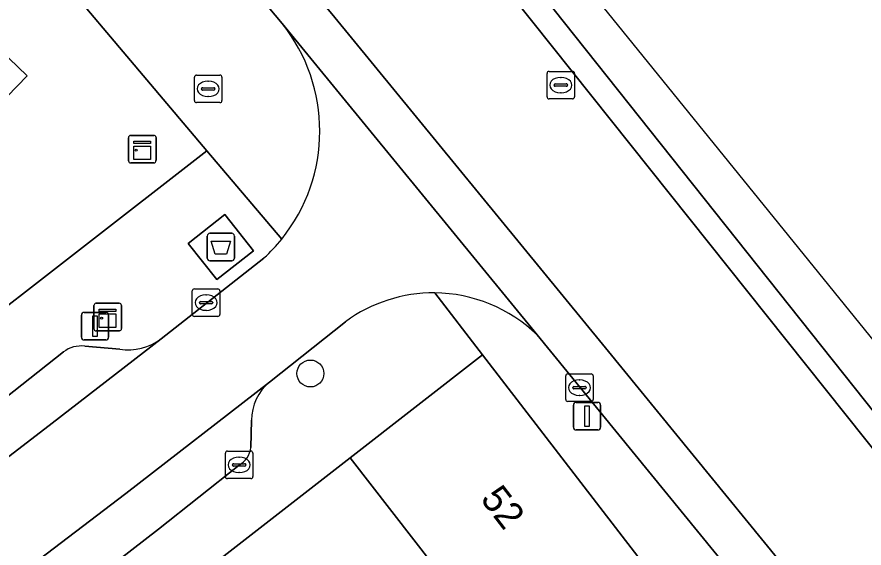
# Model space of a CAD drawing. Extents: x 160349 to 161355, y 381727 to 382854.
# Drawn here: x 161112.18 to 161142.95, y 382657.04 to 382676.33 of the extents above; entities that cross this region are included whole.
import ezdxf

# ---------------------------------------------------------------- set-up
doc = ezdxf.new("R2010")
doc.units = 0
for name, color, linetype in [('IMGEO_Afval_apart_plaats', 7, 'Continuous'), ('IMGEO_Boom', 7, 'Continuous'), ('IMGEO_Brandkraan', 7, 'Continuous'), ('IMGEO_Erf', 7, 'Continuous'), ('IMGEO_Kast', 7, 'Continuous'), ('IMGEO_Kolk', 7, 'Continuous'), ('IMGEO_Lichtmast', 7, 'Continuous'), ('IMGEO_Pand', 7, 'Continuous'), ('IMGEO_Pand_nummerreeks', 7, 'Continuous'), ('IMGEO_Parkeervlak_open', 7, 'Continuous'), ('IMGEO_Rijbaan_lokaal_gesloten', 7, 'Continuous'), ('IMGEO_Rijbaan_lokaal_open', 7, 'Continuous'), ('IMGEO_Rioolput', 7, 'Continuous'), ('IMGEO_Verkeerseiland_open', 7, 'Continuous'), ('IMGEO_Voetpad_gesloten', 7, 'Continuous'), ('IMGEO_Voetpad_open', 7, 'Continuous')]:
    doc.layers.add(name, color=color, linetype=linetype)

msp = doc.modelspace()

# ---------------------------------------------------------------- linework, layer by layer
at = {"layer": 'IMGEO_Afval_apart_plaats'}
for p, q in [((161119.089, 382667.573), (161119.089, 382668.373)), ((161119.089, 382668.373), (161119.089, 382667.573)), ((161119.189, 382668.473), (161119.979, 382668.473)), ((161119.979, 382668.473), (161119.189, 382668.473)), ((161120.079, 382668.373), (161120.079, 382667.573)), ((161120.079, 382667.573), (161120.079, 382668.373)), ((161119.979, 382667.473), (161119.189, 382667.473)), ((161119.189, 382667.473), (161119.979, 382667.473))]:
    msp.add_line(p, q, dxfattribs=at)
msp.add_lwpolyline([(161119.232, 382668.187), (161119.936, 382668.187), (161119.787, 382667.717), (161119.381, 382667.717), (161119.232, 382668.187)], dxfattribs=at)
for centre, start, end in [((161119.189, 382668.373), 90, 180), ((161119.189, 382668.373), 90, 180), ((161119.979, 382668.373), 0, 90), ((161119.979, 382668.373), 360, 90), ((161119.189, 382667.573), 180, 270), ((161119.189, 382667.573), 180, 270), ((161119.979, 382667.573), 270, 0), ((161119.979, 382667.573), 270, 0)]:
    msp.add_arc(centre, 0.1, start, end, dxfattribs=at)
at = {"layer": 'IMGEO_Boom'}
msp.add_circle((161122.84, 382663.381), 0.489, dxfattribs=at)
at = {"layer": 'IMGEO_Brandkraan'}
for p, q in [((161118.7, 382674.22), (161119.552, 382674.22)), ((161118.625, 382673.294), (161118.625, 382674.146)), ((161119.113, 382674), (161119.138, 382674)), ((161119.626, 382674.146), (161119.626, 382673.294)), ((161118.884, 382673.714), (161118.884, 382673.726)), ((161119.322, 382673.677), (161118.924, 382673.677)), ((161118.927, 382673.763), (161119.325, 382673.763)), ((161119.368, 382673.726), (161119.368, 382673.714)), ((161119.136, 382673.44), (161119.111, 382673.44)), ((161119.552, 382673.22), (161118.7, 382673.22))]:
    msp.add_line(p, q, dxfattribs=at)
for points in [[(161118.7, 382674.22), (161119.552, 382674.22)], [(161118.625, 382673.294), (161118.625, 382674.146)], [(161119.626, 382674.146), (161119.626, 382673.294)], [(161119.552, 382673.22), (161118.7, 382673.22)]]:
    msp.add_lwpolyline(points, dxfattribs=at)
for centre, radius, start, end in [((161118.702, 382674.144), 0.0765, 91.552, 178.448), ((161118.702, 382674.144), 0.0765, 91.552, 178.448), ((161119.55, 382674.144), 0.0765, 1.552, 88.448), ((161119.55, 382674.144), 0.0765, 1.552, 88.448), ((161118.924, 382673.723), 0.0403, 85.8775, 175.7526), ((161118.921, 382673.713), 0.0366, 178.938, 274.7102), ((161119.325, 382673.72), 0.043, 264.8664, 352.4533), ((161119.329, 382673.725), 0.0386, 1.7309, 96.639), ((161118.702, 382673.296), 0.0765, 181.552, 268.448), ((161118.702, 382673.296), 0.0765, 181.552, 268.448), ((161119.55, 382673.296), 0.0765, 271.552, 358.448), ((161119.55, 382673.296), 0.0765, 271.552, 358.448)]:
    msp.add_arc(centre, radius, start, end, dxfattribs=at)
for centre, major_axis, ratio, start_param, end_param in [((161119.112, 382673.72), (-0.387, 0.002), 0.722429, 4.712389, 7.853982), ((161119.137, 382673.72), (-0.39, 0.002), 0.717154, 1.570796, 4.712389)]:
    msp.add_ellipse(centre, major_axis=major_axis, ratio=ratio, start_param=start_param, end_param=end_param, dxfattribs=at)
at = {"layer": 'IMGEO_Erf'}
msp.add_lwpolyline([(161111.207, 382680.777), (161109.745, 382679.269), (161107.033, 382681.836), (161105.906, 382680.608), (161108.556, 382678.046), (161112.544, 382674.19), (161105.707, 382667.136), (161061.787, 382709.716), (161058.364, 382706.261), (161105.295, 382660.762), (161119.081, 382671.473)], close=True, dxfattribs=at)
at = {"layer": 'IMGEO_Kast'}
for p, q in [((161116.304, 382672.029), (161117.145, 382672.029)), ((161117.145, 382672.029), (161116.304, 382672.029)), ((161116.229, 382671.104), (161116.229, 382671.945)), ((161116.229, 382671.945), (161116.229, 382671.104)), ((161117.229, 382671.954), (161117.229, 382671.113)), ((161117.229, 382671.113), (161117.229, 382671.954)), ((161117.154, 382671.029), (161116.313, 382671.029)), ((161116.313, 382671.029), (161117.154, 382671.029)), ((161115.049, 382665.93), (161115.89, 382665.93)), ((161115.89, 382665.93), (161115.049, 382665.93)), ((161114.974, 382665.005), (161114.974, 382665.846)), ((161114.974, 382665.846), (161114.974, 382665.005)), ((161115.974, 382665.855), (161115.974, 382665.014)), ((161115.974, 382665.014), (161115.974, 382665.855)), ((161115.899, 382664.93), (161115.058, 382664.93)), ((161115.058, 382664.93), (161115.899, 382664.93))]:
    msp.add_line(p, q, dxfattribs=at)
for points in [[(161116.424, 382671.819), (161117.024, 382671.819), (161117.024, 382671.734), (161116.424, 382671.734), (161116.424, 382671.819)], [(161116.424, 382671.644), (161117.024, 382671.644), (161117.024, 382671.155), (161116.424, 382671.155), (161116.424, 382671.644)], [(161115.169, 382665.72), (161115.769, 382665.72), (161115.769, 382665.635), (161115.169, 382665.635), (161115.169, 382665.72)], [(161115.169, 382665.545), (161115.769, 382665.545), (161115.769, 382665.056), (161115.169, 382665.056), (161115.169, 382665.545)]]:
    msp.add_lwpolyline(points, dxfattribs=at)
for centre in [(161116.508, 382671.493), (161115.253, 382665.394)]:
    msp.add_circle(centre, 0.0377, dxfattribs=at)
for centre, start, end in [((161116.307, 382671.951), 92.4484, 184.2845), ((161116.307, 382671.951), 92.4484, 184.2845), ((161117.151, 382671.951), 2.4484, 94.2845), ((161117.151, 382671.951), 2.4484, 94.2845), ((161116.307, 382671.107), 182.4484, 274.2845), ((161116.307, 382671.107), 182.4484, 274.2845), ((161117.151, 382671.107), 272.4484, 4.2845), ((161117.151, 382671.107), 272.4484, 4.2845), ((161115.052, 382665.852), 92.4484, 184.2845), ((161115.052, 382665.852), 92.4484, 184.2845), ((161115.896, 382665.852), 2.4484, 94.2845), ((161115.896, 382665.852), 2.4484, 94.2845), ((161115.052, 382665.008), 182.4484, 274.2845), ((161115.052, 382665.008), 182.4484, 274.2845), ((161115.896, 382665.008), 272.4484, 4.2845), ((161115.896, 382665.008), 272.4484, 4.2845)]:
    msp.add_arc(centre, 0.0779, start, end, dxfattribs=at)
at = {"layer": 'IMGEO_Kolk'}
for p, q in [((161118.548, 382665.529), (161118.548, 382666.381)), ((161118.623, 382666.455), (161119.475, 382666.455)), ((161119.036, 382666.235), (161119.061, 382666.235)), ((161119.549, 382666.381), (161119.549, 382665.529)), ((161118.807, 382665.949), (161118.807, 382665.961)), ((161119.245, 382665.912), (161118.847, 382665.912)), ((161118.85, 382665.998), (161119.248, 382665.998)), ((161119.291, 382665.961), (161119.291, 382665.949)), ((161119.059, 382665.675), (161119.034, 382665.675)), ((161119.475, 382665.455), (161118.623, 382665.455)), ((161132.113, 382662.441), (161132.113, 382663.293)), ((161132.188, 382663.367), (161133.04, 382663.367)), ((161132.601, 382663.147), (161132.626, 382663.147)), ((161133.114, 382663.293), (161133.114, 382662.441)), ((161132.372, 382662.861), (161132.372, 382662.873)), ((161132.81, 382662.824), (161132.412, 382662.824)), ((161132.415, 382662.91), (161132.813, 382662.91)), ((161132.856, 382662.873), (161132.856, 382662.861)), ((161132.624, 382662.587), (161132.599, 382662.587)), ((161133.04, 382662.367), (161132.188, 382662.367)), ((161119.749, 382659.636), (161119.749, 382660.488)), ((161119.824, 382660.562), (161120.676, 382660.562)), ((161120.237, 382660.342), (161120.262, 382660.342)), ((161120.75, 382660.488), (161120.75, 382659.636)), ((161120.008, 382660.056), (161120.008, 382660.068)), ((161120.446, 382660.019), (161120.048, 382660.019)), ((161120.051, 382660.105), (161120.449, 382660.105)), ((161120.492, 382660.068), (161120.492, 382660.056)), ((161120.26, 382659.782), (161120.235, 382659.782)), ((161120.676, 382659.562), (161119.824, 382659.562))]:
    msp.add_line(p, q, dxfattribs=at)
for points in [[(161118.548, 382665.529), (161118.548, 382666.381)], [(161118.623, 382666.455), (161119.475, 382666.455)], [(161119.549, 382666.381), (161119.549, 382665.529)], [(161119.475, 382665.455), (161118.623, 382665.455)], [(161132.113, 382662.441), (161132.113, 382663.293)], [(161132.188, 382663.367), (161133.04, 382663.367)], [(161133.114, 382663.293), (161133.114, 382662.441)], [(161133.04, 382662.367), (161132.188, 382662.367)], [(161119.749, 382659.636), (161119.749, 382660.488)], [(161119.824, 382660.562), (161120.676, 382660.562)], [(161120.75, 382660.488), (161120.75, 382659.636)], [(161120.676, 382659.562), (161119.824, 382659.562)]]:
    msp.add_lwpolyline(points, dxfattribs=at)
for centre, radius, start, end in [((161118.625, 382666.379), 0.0765, 91.552, 178.448), ((161118.625, 382666.379), 0.0765, 91.552, 178.448), ((161119.473, 382666.379), 0.0765, 1.552, 88.448), ((161119.473, 382666.379), 0.0765, 1.552, 88.448), ((161118.847, 382665.958), 0.0403, 85.8775, 175.7526), ((161118.844, 382665.948), 0.0366, 178.938, 274.7102), ((161119.248, 382665.955), 0.043, 264.8664, 352.4533), ((161119.252, 382665.96), 0.0386, 1.7309, 96.639), ((161118.625, 382665.531), 0.0765, 181.552, 268.448), ((161118.625, 382665.531), 0.0765, 181.552, 268.448), ((161119.473, 382665.531), 0.0765, 271.552, 358.448), ((161119.473, 382665.531), 0.0765, 271.552, 358.448), ((161132.19, 382663.291), 0.0765, 91.552, 178.448), ((161132.19, 382663.291), 0.0765, 91.552, 178.448), ((161133.038, 382663.291), 0.0765, 1.552, 88.448), ((161133.038, 382663.291), 0.0765, 1.552, 88.448), ((161132.412, 382662.87), 0.0403, 85.8775, 175.7526), ((161132.409, 382662.86), 0.0366, 178.938, 274.7102), ((161132.813, 382662.867), 0.043, 264.8664, 352.4533), ((161132.817, 382662.872), 0.0386, 1.7309, 96.639), ((161132.19, 382662.443), 0.0765, 181.552, 268.448), ((161132.19, 382662.443), 0.0765, 181.552, 268.448), ((161133.038, 382662.443), 0.0765, 271.552, 358.448), ((161133.038, 382662.443), 0.0765, 271.552, 358.448), ((161119.826, 382660.486), 0.0765, 91.552, 178.448), ((161119.826, 382660.486), 0.0765, 91.552, 178.448), ((161120.674, 382660.486), 0.0765, 1.552, 88.448), ((161120.674, 382660.486), 0.0765, 1.552, 88.448), ((161120.048, 382660.065), 0.0403, 85.8775, 175.7526), ((161120.045, 382660.055), 0.0366, 178.938, 274.7102), ((161120.449, 382660.062), 0.043, 264.8664, 352.4533), ((161120.453, 382660.067), 0.0386, 1.7309, 96.639), ((161119.826, 382659.638), 0.0765, 181.552, 268.448), ((161119.826, 382659.638), 0.0765, 181.552, 268.448), ((161120.674, 382659.638), 0.0765, 271.552, 358.448), ((161120.674, 382659.638), 0.0765, 271.552, 358.448)]:
    msp.add_arc(centre, radius, start, end, dxfattribs=at)
for centre, major_axis, ratio, start_param, end_param in [((161119.035, 382665.955), (-0.387, 0.002), 0.722429, 4.712389, 7.853982), ((161119.06, 382665.955), (-0.39, 0.002), 0.717154, 1.570796, 4.712389), ((161132.6, 382662.867), (-0.387, 0.002), 0.722429, 4.712389, 7.853982), ((161132.625, 382662.867), (-0.39, 0.002), 0.717154, 1.570796, 4.712389), ((161120.236, 382660.062), (-0.387, 0.002), 0.722429, 4.712389, 7.853982), ((161120.261, 382660.062), (-0.39, 0.002), 0.717154, 1.570796, 4.712389)]:
    msp.add_ellipse(centre, major_axis=major_axis, ratio=ratio, start_param=start_param, end_param=end_param, dxfattribs=at)
at = {"layer": 'IMGEO_Lichtmast'}
for p, q in [((161114.618, 382665.6), (161115.408, 382665.6)), ((161115.408, 382665.6), (161114.618, 382665.6)), ((161114.518, 382664.7), (161114.518, 382665.5)), ((161114.518, 382665.5), (161114.518, 382664.7)), ((161115.508, 382665.5), (161115.508, 382664.7)), ((161115.508, 382664.7), (161115.508, 382665.5)), ((161115.408, 382664.6), (161114.618, 382664.6)), ((161114.618, 382664.6), (161115.408, 382664.6)), ((161132.394, 382661.432), (161132.394, 382662.232)), ((161132.394, 382662.232), (161132.394, 382661.432)), ((161132.494, 382662.332), (161133.284, 382662.332)), ((161133.284, 382662.332), (161132.494, 382662.332)), ((161133.384, 382662.232), (161133.384, 382661.432)), ((161133.384, 382661.432), (161133.384, 382662.232)), ((161133.284, 382661.332), (161132.494, 382661.332)), ((161132.494, 382661.332), (161133.284, 382661.332))]:
    msp.add_line(p, q, dxfattribs=at)
for points in [[(161114.938, 382665.475), (161115.088, 382665.475), (161115.088, 382664.725), (161114.938, 382664.725), (161114.938, 382665.475)], [(161132.814, 382662.207), (161132.964, 382662.207), (161132.964, 382661.457), (161132.814, 382661.457), (161132.814, 382662.207)]]:
    msp.add_lwpolyline(points, dxfattribs=at)
for centre, start, end in [((161114.618, 382665.5), 90, 180), ((161114.618, 382665.5), 90, 180), ((161115.408, 382665.5), 0, 90), ((161115.408, 382665.5), 360, 90), ((161114.618, 382664.7), 180, 270), ((161114.618, 382664.7), 180, 270), ((161115.408, 382664.7), 270, 0), ((161115.408, 382664.7), 270, 0), ((161132.494, 382662.232), 90, 180), ((161132.494, 382662.232), 90, 180), ((161133.284, 382662.232), 0, 90), ((161133.284, 382662.232), 360, 90), ((161132.494, 382661.432), 180, 270), ((161132.494, 382661.432), 180, 270), ((161133.284, 382661.432), 270, 0), ((161133.284, 382661.432), 270, 0)]:
    msp.add_arc(centre, 0.1, start, end, dxfattribs=at)
at = {"layer": 'IMGEO_Pand'}
msp.add_lwpolyline([(161061.787, 382709.716), (161105.707, 382667.136), (161112.544, 382674.19), (161108.556, 382678.046), (161105.906, 382680.608), (161107.033, 382681.836), (161109.745, 382679.269), (161111.207, 382680.777), (161104.823, 382686.911), (161104.361, 382686.464), (161100.869, 382689.809), (161099.495, 382688.397), (161096.648, 382691.125), (161098.021, 382692.555), (161094.404, 382696.058)], dxfattribs=at)
for points in [[(161129.091, 382664.06), (161124.278, 382660.313), (161130.343, 382652.525), (161132.831, 382654.483), (161136.603, 382649.329), (161134.349, 382647.555), (161137.799, 382643.232), (161137.887, 382643.125), (161138.521, 382643.624), (161142.45, 382646.715)], [(161128.874, 382644.887), (161131.144, 382646.674), (161127.994, 382650.677), (161130.343, 382652.525), (161124.278, 382660.313), (161119.601, 382656.671)]]:
    msp.add_lwpolyline(points, close=True, dxfattribs=at)
at = {"layer": 'IMGEO_Parkeervlak_open'}
for points in [[(161113.866, 382664.162), (161110.826, 382661.766), (161104.365, 382656.761), (161092.119, 382645.144), (161093.324, 382643.878), (161105.154, 382655.131), (161105.735, 382655.605), (161106.342, 382656.115), (161113.456, 382661.572), (161117.421, 382664.636)], [(161115.912, 382664.26), (161114.638, 382664.376)], [(161121.355, 382663.069), (161116.128, 382659.018), (161109.061, 382653.65), (161108.127, 382652.855), (161107.179, 382652.019), (161095.838, 382641.234), (161097.05, 382639.96), (161108.422, 382650.751), (161109.17, 382651.382), (161109.935, 382652.017), (161117.317, 382657.723), (161120.251, 382660.053)], [(161120.68, 382660.689), (161120.695, 382661.685)]]:
    msp.add_lwpolyline(points, dxfattribs=at)
for centre, radius, start, end in [((161116.209, 382666.283), 2.044, 261.6365, 306.3466), ((161114.517, 382663.314), 1.069, 83.4868, 127.5001), ((161122.513, 382661.667), 1.818, 129.5674, 179.4417), ((161119.834, 382660.797), 0.853, 299.2757, 352.7227)]:
    msp.add_arc(centre, radius, start, end, dxfattribs=at)
at = {"layer": 'IMGEO_Rijbaan_lokaal_gesloten'}
for points in [[(161124.111, 382688.246), (161123.098, 382687.421), (161146.495, 382657.986)], [(161307.381, 382445.671), (161309.488, 382447.033), (161309.431, 382447.112), (161249.247, 382526.611), (161248.253, 382527.932), (161171.981, 382629.222), (161133.476, 382676.699), (161124.111, 382688.246)], [(161145.825, 382657.452), (161122.396, 382686.849), (161117.925, 382683.211), (161123.617, 382676.443), (161133.559, 382664.319), (161143.121, 382652.621), (161160.969, 382630.22), (161167.454, 382622.169), (161172.046, 382616.96), (161178.106, 382610.235), (161184.449, 382603.321), (161188.852, 382598.538), (161202.439, 382580.494), (161219.434, 382557.619), (161238.986, 382532.046), (161258.207, 382506.378), (161277.616, 382480.046), (161290.493, 382462.855), (161291.777, 382461.04), (161296.221, 382454.757), (161300.814, 382447.985), (161304.019, 382442.807), (161306.397, 382444.971)], [(161167.454, 382622.169), (161160.969, 382630.22), (161143.121, 382652.621), (161133.559, 382664.319), (161123.617, 382676.443), (161117.925, 382683.211), (161116.699, 382682.214), (161119.066, 382679.377), (161121.811, 382676.099), (161131.076, 382664.781), (161140.465, 382653.29), (161145.919, 382646.658), (161159.658, 382629.537), (161160.061, 382629.048), (161169.464, 382617.141)]]:
    msp.add_lwpolyline(points, dxfattribs=at)
at = {"layer": 'IMGEO_Rijbaan_lokaal_open'}
for points in [[(161131.076, 382664.781), (161121.811, 382676.099)], [(161121.151, 382667.576), (161117.421, 382664.636), (161113.456, 382661.572), (161106.342, 382656.115), (161105.735, 382655.605), (161105.154, 382655.131), (161093.324, 382643.878), (161095.838, 382641.234), (161107.179, 382652.019), (161108.127, 382652.855), (161109.061, 382653.65), (161116.128, 382659.018)], [(161116.128, 382659.018), (161121.355, 382663.069), (161124.115, 382665.263)]]:
    msp.add_lwpolyline(points, dxfattribs=at)
for centre, radius, start, end in [((161116.918, 382672.19), 6.262, 321.1733, 38.6219), ((161116.893, 382672.222), 6.302, 312.5091, 321.0975), ((161127.313, 382660.899), 5.41, 89.5097, 126.2333), ((161127.305, 382660.893), 5.416, 45.8764, 89.43)]:
    msp.add_arc(centre, radius, start, end, dxfattribs=at)
at = {"layer": 'IMGEO_Rioolput'}
for p, q in [((161131.435, 382673.43), (161131.435, 382674.282)), ((161131.51, 382674.356), (161132.362, 382674.356)), ((161132.436, 382674.282), (161132.436, 382673.43)), ((161131.737, 382673.899), (161132.135, 382673.899)), ((161131.923, 382674.136), (161131.948, 382674.136)), ((161131.694, 382673.85), (161131.694, 382673.862)), ((161132.132, 382673.813), (161131.734, 382673.813)), ((161131.946, 382673.576), (161131.921, 382673.576)), ((161132.178, 382673.862), (161132.178, 382673.85)), ((161132.362, 382673.356), (161131.51, 382673.356))]:
    msp.add_line(p, q, dxfattribs=at)
for points in [[(161131.435, 382673.43), (161131.435, 382674.282)], [(161131.51, 382674.356), (161132.362, 382674.356)], [(161132.436, 382674.282), (161132.436, 382673.43)], [(161132.362, 382673.356), (161131.51, 382673.356)]]:
    msp.add_lwpolyline(points, dxfattribs=at)
for centre, radius, start, end in [((161131.512, 382674.28), 0.0765, 91.552, 178.448), ((161131.512, 382674.28), 0.0765, 91.552, 178.448), ((161132.36, 382674.28), 0.0765, 1.552, 88.448), ((161132.36, 382674.28), 0.0765, 1.552, 88.448), ((161131.734, 382673.859), 0.0403, 85.8775, 175.7526), ((161132.139, 382673.861), 0.0386, 1.7309, 96.639), ((161131.731, 382673.849), 0.0366, 178.938, 274.7102), ((161132.135, 382673.856), 0.043, 264.8664, 352.4533), ((161131.512, 382673.432), 0.0765, 181.552, 268.448), ((161131.512, 382673.432), 0.0765, 181.552, 268.448), ((161132.36, 382673.432), 0.0765, 271.552, 358.448), ((161132.36, 382673.432), 0.0765, 271.552, 358.448)]:
    msp.add_arc(centre, radius, start, end, dxfattribs=at)
for centre, major_axis, ratio, start_param, end_param in [((161131.922, 382673.856), (-0.387, 0.002), 0.722429, 4.712389, 7.853982), ((161131.947, 382673.856), (-0.39, 0.002), 0.717154, 1.570796, 4.712389)]:
    msp.add_ellipse(centre, major_axis=major_axis, ratio=ratio, start_param=start_param, end_param=end_param, dxfattribs=at)
at = {"layer": 'IMGEO_Verkeerseiland_open'}
for points in [[(161123.098, 382687.421), (161122.396, 382686.849), (161145.825, 382657.452)], [(161146.495, 382657.986), (161123.098, 382687.421)]]:
    msp.add_lwpolyline(points, dxfattribs=at)
at = {"layer": 'IMGEO_Voetpad_gesloten'}
msp.add_lwpolyline([(161119.728, 382669.154), (161118.401, 382668.106), (161119.439, 382666.792), (161120.766, 382667.84)], close=True, dxfattribs=at)
at = {"layer": 'IMGEO_Voetpad_open'}
for points in [[(161052.881, 382743.179), (161068.875, 382727.893), (161070.629, 382726.126), (161083.527, 382712.758), (161097.715, 382697.134), (161111.207, 382680.777), (161119.081, 382671.473), (161121.797, 382668.264)], [(161121.811, 382676.099), (161119.066, 382679.377)], [(161121.797, 382668.264), (161119.081, 382671.473), (161105.295, 382660.762), (161103.436, 382659.6), (161089.932, 382646.669), (161089.085, 382645.859), (161086.165, 382643.062), (161054.151, 382612.787), (161053.198, 382611.886), (161044.677, 382603.828), (161022.393, 382582.754), (161016.471, 382577.154), (161013.466, 382572.142), (161013.42, 382572.043), (161011.571, 382568.394), (161011.447, 382568.444), (161007.353, 382560.48), (161007.465, 382560.409), (161006.583, 382558.627), (161005.617, 382556.784), (161004.643, 382554.826), (161004.903, 382554.62), (161005.665, 382553.906)], [(161117.421, 382664.636), (161121.151, 382667.576)], [(161064.535, 382605.95), (161068.788, 382609.987), (161073.048, 382614.029), (161077.404, 382618.162), (161081.652, 382622.191), (161086.708, 382626.988), (161090.987, 382631.048), (161095.298, 382635.139), (161099.58, 382639.201), (161103.815, 382643.22), (161108.912, 382648.055), (161110.629, 382649.685), (161114.926, 382653.031), (161119.601, 382656.671), (161124.278, 382660.313), (161129.091, 382664.06), (161127.359, 382666.309)], [(161127.359, 382666.309), (161129.091, 382664.06), (161142.45, 382646.715), (161143.965, 382644.765), (161159.101, 382626.167), (161161.145, 382623.655)], [(161124.115, 382665.263), (161121.355, 382663.069)], [(161160.061, 382629.048), (161159.658, 382629.537), (161145.919, 382646.658), (161145.533, 382646.341), (161140.079, 382652.973), (161140.465, 382653.29), (161131.076, 382664.781)], [(161114.638, 382664.376), (161115.912, 382664.26)], [(161046.877, 382601.025), (161046.303, 382601.682), (161090.066, 382643.197), (161092.119, 382645.144), (161104.365, 382656.761), (161110.826, 382661.766), (161113.866, 382664.162)], [(161120.695, 382661.685), (161120.68, 382660.689)], [(161120.251, 382660.053), (161117.317, 382657.723), (161109.935, 382652.017), (161109.17, 382651.382), (161108.422, 382650.751), (161097.05, 382639.96), (161094.997, 382638.011), (161080.171, 382623.942), (161041.696, 382587.484), (161039.664, 382585.558), (161031.315, 382577.647), (161031.657, 382577.283), (161028.896, 382574.683), (161028.554, 382575.047), (161024.75, 382571.456)]]:
    msp.add_lwpolyline(points, dxfattribs=at)
msp.add_lwpolyline([(161118.401, 382668.106), (161119.728, 382669.154), (161120.766, 382667.84), (161119.439, 382666.792)], close=True, dxfattribs=at)
for centre, radius, start, end in [((161116.918, 382672.19), 6.262, 321.1733, 38.6219), ((161116.893, 382672.222), 6.302, 312.5091, 321.0975), ((161127.313, 382660.899), 5.41, 89.5097, 126.2333), ((161127.305, 382660.893), 5.416, 45.8764, 89.43), ((161116.209, 382666.283), 2.044, 261.6365, 306.3466), ((161114.517, 382663.314), 1.069, 83.4868, 127.5001), ((161122.513, 382661.667), 1.818, 129.5674, 179.4417), ((161119.834, 382660.797), 0.853, 299.2757, 352.7227)]:
    msp.add_arc(centre, radius, start, end, dxfattribs=at)

# ---------------------------------------------------------------- texts
at = {"layer": 'IMGEO_Pand_nummerreeks'}
msp.add_text('52', height=1, rotation=307.603, dxfattribs=at).set_placement((161128.987, 382658.818))

doc.saveas('drawing.dxf')
